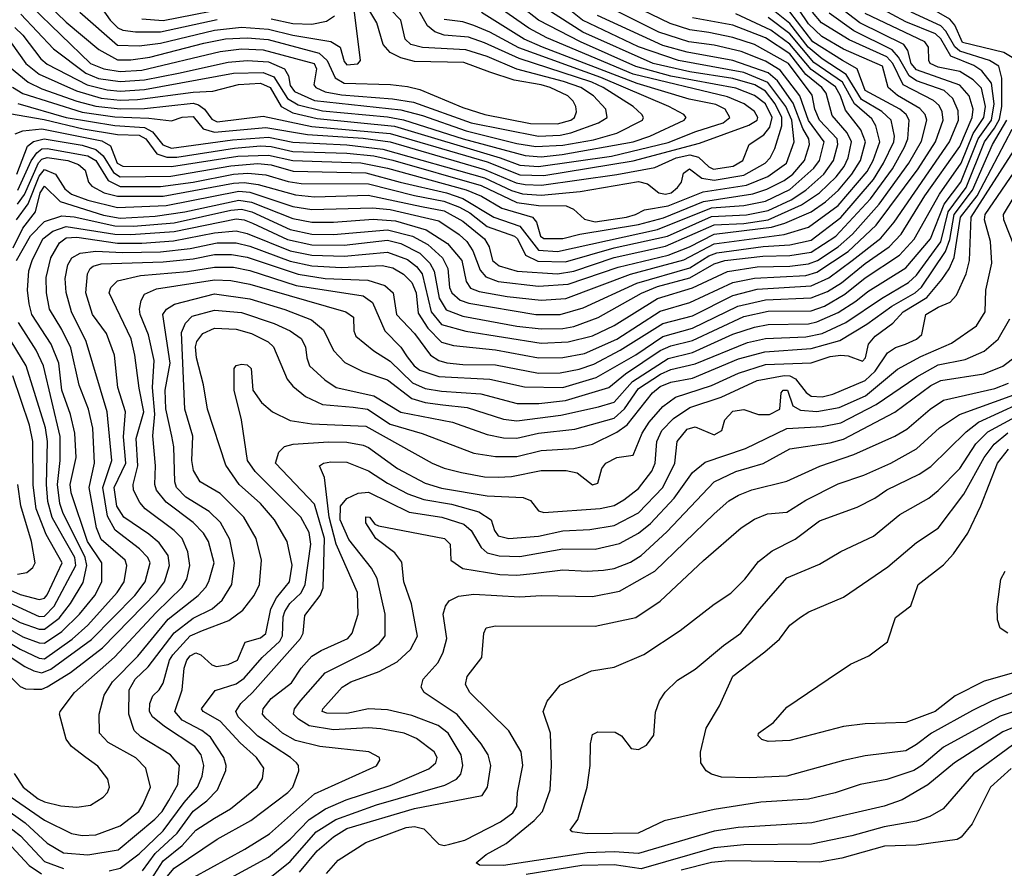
# Model space of a CAD drawing. Extents: x 501367 to 657802, y 482273 to 547541.
# Tile 607 of 656: x 612973 to 616620, y 520004 to 523147. Entities that reach past the tile are written whole.
import ezdxf

# ---------------------------------------------------------------- set-up
doc = ezdxf.new("R2010")
doc.units = 0

msp = doc.modelspace()

# ---------------------------------------------------------------- linework, layer by layer
at = {"layer": '0CON20XD'}
for points in [[(616655, 523002.5), (616618.4, 523025), (616465, 523062.8), (616436.2, 523126.2), (616418.4, 523148.4), (616305, 523213.9), (616234.2, 523265), (616215, 523285.3), (616132.7, 523392.7), (616121.3, 523425), (616124.5, 523455), (616165.1, 523534.9), (616240.9, 523615), (616279.5, 523705), (616311.3, 523738.7), (616375, 523768.9), (616555, 523818), (616664.1, 523855.9)], [(612946.4, 522896.4), (612985, 522873.5), (613204.1, 522804.1), (613325, 522786.7), (613451.9, 522781.9), (613535, 522771.9), (613575, 522785.9), (613615, 522787.7), (613653.1, 522743.1), (613695, 522730), (613885, 522747.2), (614038.5, 522721.5), (614245, 522708), (614345, 522694.6), (614695, 522592), (614812, 522542), (614845, 522536.1), (614906.2, 522533.8), (615185, 522573.4), (615325, 522599.7), (615404.7, 522635), (615455, 522646.6), (615487.3, 522637.3), (615525, 522601.5), (615542.8, 522592.8), (615615.7, 522604.3), (615651.8, 522625), (615675.5, 522685), (615729.1, 522720.9), (615751.1, 522748.9), (615760.3, 522785), (615735, 522834.9), (615695, 522865.5), (615625, 522893.1), (615385, 522937.8), (615255, 522973.1), (615050.4, 523065), (614895, 523144.9), (614768.8, 523245)], [(613040.1, 523240.1), (613145, 523137.3), (613265.7, 523035.7), (613335, 522998.6), (613385, 522998.1), (613455, 523007.5), (613655, 523060.1), (613735, 523075.3), (613815, 523080.1), (613893.9, 523073.9), (614082.6, 523022.6), (614112, 522995), (614141.7, 522931.7), (614175, 522912.2), (614347, 522907), (614409, 522899), (614455, 522887.9), (614615, 522821), (614696.5, 522795), (614865, 522762.6), (614965, 522761.6), (615014, 522775), (615027.4, 522785), (615034.8, 522805), (615033.4, 522825), (615023.3, 522845), (615002.9, 522865), (614938.2, 522895), (614905, 522906), (614805, 522922.6), (614715, 522952.7), (614618.1, 522988.1), (614435, 522992.2), (614384.9, 523004.9), (614345, 523024.8), (614318.7, 523055), (614296.4, 523135), (614247.4, 523215)], [(613196.2, 523175), (613335, 523051.9), (613415, 523050.4), (613495, 523059.8), (613695, 523107.8), (613795, 523119.1), (613895, 523112), (613985, 523089.8), (614125.8, 523065.8), (614159.5, 523045), (614175, 522991.4), (614185, 522979.3), (614225, 522983.8), (614235.8, 522995), (614204.4, 523244.4)], [(612831.5, 520901.5), (612975, 520816.3), (613045, 520783), (613065, 520780.5), (613166.9, 520853.1), (613225, 520905.2), (613334.4, 521025), (613359.6, 521065), (613369.3, 521125), (613363.4, 521145), (613275, 521222.3), (613257.4, 521265), (613230.3, 521415), (613249.5, 521505), (613243.7, 521633.7), (613227.3, 521705), (613193, 521793), (613162.1, 521932.1), (613128.9, 521998.9), (613082.8, 522075), (613072, 522135), (613071.5, 522191.5), (613088.4, 522265), (613119.9, 522320.1), (613145, 522339.2), (613185, 522340.8), (613335, 522319.1), (613425, 522319.4), (613542.2, 522327.8), (613695, 522357.9), (613775, 522364.9), (613815, 522355.3), (613975, 522290.9), (614054.6, 522274.6), (614175, 522270.7), (614335, 522286), (614409.3, 522259.3), (614443.2, 522233.2), (614464.1, 522205), (614497.3, 522065), (614535, 522017.6), (614625, 521992.9), (614905, 521948.4), (615005, 521954.1), (615095, 521975.7), (615175, 522014.5), (615335, 522114.6), (615465, 522154.3), (615595.3, 522214.7), (615705, 522231.8), (615825, 522234.1), (615895, 522242.1), (615928.5, 522255), (616005, 522305.1), (616057.9, 522352.2), (616157, 522463), (616266.3, 522615), (616313, 522697), (616333.2, 522775), (616327, 522795), (616307.7, 522817.7), (616225, 522865.7), (616189.5, 522895), (616169, 522975), (616025, 523037.7), (615944, 523084), (615895, 523131), (615825, 523234.8)], [(612935, 522972.3), (613004.8, 522915), (613055, 522890.2), (613184.4, 522844.4), (613255, 522826.4), (613345, 522817), (613435, 522817.9), (613615, 522837.1), (613635, 522831.6), (613657.2, 522815), (613685, 522778.9), (613705, 522768.6), (613875, 522789.6), (614055, 522751.6), (614345, 522725.2), (614705, 522619.8), (614825, 522572.2), (614915, 522569.8), (615245, 522623.5), (615490.6, 522689.4), (615673.9, 522756.1), (615705.2, 522775), (615707.6, 522785), (615695, 522806.8), (615656.2, 522835), (615595, 522860.9), (615245.5, 522945.5), (614925, 523079.4), (614858.8, 523115), (614729, 523205)], [(612966.7, 522515), (613015.7, 522624.3), (613036, 522654), (613055, 522667.9), (613075, 522670.3), (613225, 522642.5), (613255.3, 522625), (613300.8, 522550.8), (613345, 522529.6), (613495, 522529), (613615.1, 522544.9), (613765, 522574.4), (613818, 522578), (613885, 522571.8), (613967.7, 522547.7), (614015, 522540.7), (614265, 522538.3), (614435.1, 522495.1), (614544, 522475), (614602.2, 522452.2), (614640.9, 522430.9), (614705, 522380.9), (614806, 522345), (614816.9, 522335), (614846.9, 522275), (614891.9, 522251.9), (614995, 522250.5), (615175, 522302.1), (615371.9, 522345), (615535, 522418.2), (615665, 522424.6), (615745, 522440.2), (615830.1, 522479.9), (615884.7, 522515.3), (615951.7, 522575), (615987.9, 522625), (616003.6, 522685), (616001.5, 522705), (615934.9, 522775), (615918.6, 522815), (615907.8, 522867.7), (615820.7, 522985), (615695, 523055.1), (615615, 523080.9), (615525, 523099.3), (615455, 523108.8), (615382.3, 523132.3), (615175, 523234.1)], [(613015, 523196.6), (613234.8, 522985), (613284.5, 522964.4), (613345, 522954.3), (613425, 522960.2), (613715, 523029.3), (613795, 523038.4), (613875, 523035.3), (614063.4, 522985), (614072.5, 522965), (614061.9, 522905), (614070.3, 522895), (614105, 522880), (614165, 522868.1), (614354.1, 522854.1), (614431.6, 522841.6), (614644.7, 522765), (614895, 522715.9), (614975, 522718.9), (615015, 522727.2), (615116.9, 522765), (615149.2, 522785), (615144.1, 522815), (615098.4, 522865), (615051.3, 522895), (614987.7, 522917.7), (614815, 522964), (614705, 523010.2), (614625, 523035.4), (614465, 523043.8), (614422.1, 523055), (614400.3, 523075), (614385.3, 523145), (614308.4, 523225)], [(613257.1, 523217.1), (613307.8, 523145), (613336.4, 523116.4), (613355, 523107.8), (613401.5, 523101.5), (613495, 523102), (613705, 523146.9)], [(612845, 520847.5), (612991.5, 520751.5), (613025.3, 520735.3), (613055, 520728.4), (613088.7, 520741.3), (613238.7, 520851.3), (613400, 521015), (613438.1, 521065), (613456.3, 521135), (613447.3, 521155), (613416.7, 521186.7), (613326.2, 521256.2), (613297.9, 521307.9), (613281.1, 521415), (613314.2, 521515), (613297, 521695), (613219.1, 521955), (613164.5, 522065), (613145, 522136), (613141.4, 522188.6), (613150.8, 522239.2), (613165.9, 522265), (613197.4, 522282.6), (613255, 522289.6), (613354.4, 522284.4), (613495, 522287.2), (613605, 522299.8), (613705, 522320.9), (613775, 522320), (613825, 522308.1), (613975, 522251.9), (614055, 522235.3), (614165, 522228.5), (614316, 522236), (614355, 522228.4), (614395, 522204), (614425, 522173.7), (614441.2, 522135), (614449.5, 522059.5), (614484.6, 522005), (614535, 521953), (614580.2, 521939.8), (614735, 521924.3), (614895, 521895.1), (614985, 521895.7), (615065, 521910.7), (615185, 521963.4), (615345, 522067.5), (615455, 522099.1), (615615, 522173.5), (615695, 522189.8), (615885, 522200), (615925, 522211.4), (616041.2, 522288.8), (616145, 522385.5), (616301.2, 522595), (616365.1, 522695), (616394, 522775), (616390.2, 522805), (616378.6, 522828.6), (616358, 522848), (616245.2, 522905.2), (616207.2, 522985), (616185, 523009.2), (616045, 523071.6), (615942.3, 523135), (615909.7, 523175)], [(612855, 520935.6), (612985, 520861.4), (613045, 520839.4), (613065, 520838.2), (613128.7, 520881.3), (613194.9, 520945.1), (613251.6, 521015), (613277, 521065), (613277.6, 521135), (613224.3, 521215), (613163.1, 521395), (613160.3, 521425), (613182.3, 521525), (613177.8, 521615), (613161, 521685), (613129.6, 521775), (613117.8, 521875), (613089.8, 521945), (613017.5, 522055), (613007.5, 522095), (613002.3, 522145), (613006.9, 522216.9), (613018.6, 522255), (613059.2, 522335), (613096.2, 522363.8), (613145, 522381.2), (613325, 522352.7), (613385, 522351), (613545, 522361.9), (613775, 522409.1), (613805, 522405.1), (613835, 522392.8), (613965, 522332.6), (614055, 522312.6), (614175, 522311.9), (614335, 522329.9), (614385, 522317.8), (614455, 522282), (614492.6, 522245), (614507.8, 522215), (614526.2, 522115), (614552.6, 522072.6), (614615, 522048.6), (614815, 522012.2), (614905, 522002), (614985, 522003.6), (615025, 522011.2), (615115.5, 522044.5), (615275.6, 522134.4), (615335, 522158.4), (615455, 522190.3), (615545, 522243.1), (615585, 522254.5), (615725, 522271.3), (615825, 522273.1), (615905, 522286.4), (615996.3, 522345), (616125, 522483.8), (616206.1, 522595), (616250.6, 522675), (616262.6, 522705), (616267.8, 522775), (616255.9, 522795), (616232.9, 522815), (616105.1, 522885.1), (616075.6, 522965), (616020.4, 522995), (615911.4, 523065), (615825, 523176.4)], [(612869.2, 522810.8), (613063.4, 522776.6), (613207.7, 522742.3), (613335, 522721.9), (613415, 522719.3), (613440.8, 522705), (613480.5, 522650.5), (613517.9, 522637.9), (613555, 522638.1), (613769.2, 522670.8), (613865, 522679), (613905, 522676.9), (613985, 522658.6), (614185, 522652), (614285, 522642), (614355, 522626.9), (614682.5, 522532.5), (614815, 522469.4), (614895, 522458.2), (614997.6, 522457.6), (615024.9, 522444.9), (615065, 522408), (615105, 522398.6), (615220.5, 522415), (615254.5, 522425), (615286.9, 522443.1), (615375, 522457.8), (615505, 522508.9), (615665.5, 522534.5), (615744, 522566), (615812.7, 522615), (615841.9, 522695), (615832.6, 522775), (615811.1, 522825), (615744.3, 522914.3), (615655, 522950.6), (615413.1, 522995), (615265, 523046.1), (615058, 523145), (615008.8, 523185)], [(612880.6, 520770.6), (612975, 520677.6), (612995, 520669), (613025, 520667.4), (613055, 520668), (613075, 520676.3), (613160.9, 520729.1), (613279.9, 520820.1), (613479.8, 521025), (613509, 521065), (613528.5, 521125), (613522.6, 521162.6), (613489.4, 521209.4), (613451.9, 521241.9), (613358.6, 521305), (613333.2, 521345), (613322.5, 521415), (613365.6, 521505), (613357.5, 521602.5), (613365.2, 521695), (613336.7, 521785), (613323.8, 521905), (613294.7, 521985), (613243.2, 522055), (613218.5, 522135), (613224.1, 522205.9), (613233.6, 522225), (613245.7, 522234.3), (613275, 522242.5), (613505, 522250.1), (613615, 522261.4), (613695, 522276.6), (613757, 522277), (613815, 522267.6), (614005, 522204.3), (614105, 522188.3), (614262.1, 522182.1), (614325, 522163), (614356.4, 522135), (614368.1, 522055), (614434.8, 521985), (614494.7, 521905), (614525.4, 521885.3), (614555, 521876.4), (614615, 521869.4), (614735, 521868.9), (614895, 521838.3), (614975, 521838.8), (615045, 521852.1), (615099.4, 521870.6), (615197.3, 521922.7), (615355, 522021.9), (615465, 522049.5), (615615, 522125.8), (615705, 522148.8), (615905, 522161.3), (615969.7, 522190.3), (616056.9, 522255), (616162.6, 522337.4), (616212.5, 522397.5), (616416.4, 522695), (616450.5, 522775), (616449.2, 522809.2), (616429.5, 522855), (616397.3, 522885), (616295, 522920.1), (616268.2, 522938.2), (616228.3, 523008.3), (616204.5, 523034.5), (616063, 523105), (615970.9, 523170.9)], [(612902, 520295), (613065, 520182.2), (613165, 520132.6), (613205, 520125.6), (613255, 520128.1), (613345, 520161), (613414, 520215), (613429.2, 520239.2), (613457.2, 520305), (613440.4, 520375), (613403.1, 520413.1), (613300.7, 520470.7), (613268, 520505), (613267.7, 520575), (613286.4, 520645), (613316.7, 520695), (613410.3, 520789.7), (613523.3, 520926.7), (613633.7, 521015), (613661.9, 521045), (613674.1, 521065.9), (613693, 521135), (613672.3, 521215), (613653.9, 521245), (613615.4, 521285.4), (613515, 521359.8), (613480.2, 521405), (613473.2, 521425), (613475.6, 521494.4), (613466, 521606), (613474.1, 521685.9), (613464.9, 521785), (613471, 521885), (613449.5, 521979.5), (613419.2, 522055), (613417, 522075), (613423, 522107), (613435, 522130.5), (613480.3, 522149.7), (613695, 522183.4), (613755, 522180.7), (613825, 522167.7), (614181.4, 522065), (614208.9, 522045), (614210.5, 521995), (614218.5, 521975), (614285, 521920.5), (614345, 521882.7), (614427.5, 521802.5), (614475, 521781.4), (614535, 521771.3), (614681.6, 521761.6), (614815.1, 521725.1), (614895.8, 521725.8), (614995, 521736.6), (615155.5, 521784.5), (615216.6, 521835), (615345, 521922), (615385, 521939.1), (615465, 521958.4), (615655, 522047.6), (615745, 522067.9), (615905, 522069.1), (615953.9, 522086.1), (616029.8, 522129.8), (616105, 522190.8), (616231.6, 522275), (616286, 522334), (616379.6, 522500.4), (616460.4, 522615), (616505, 522725), (616544, 522785), (616550.4, 522825), (616535, 522893.1), (616505, 522924.3), (616455, 522954.7), (616375, 522971.5), (616345.9, 522985), (616340.5, 522995), (616339, 523045), (616326.2, 523065), (616105, 523170.1)], [(612941.1, 523061.1), (612995.2, 522985), (613044.6, 522945.4), (613183, 522883), (613275, 522856.6), (613345, 522849.3), (613409, 522851), (613615, 522878), (613688.2, 522881.8), (613783.6, 522906.4), (613865, 522911.9), (613900.4, 522895), (613941.8, 522825), (613985, 522801.7), (614075, 522780.2), (614361.8, 522751.8), (614752.3, 522635), (614825, 522607.5), (614895, 522603.2), (615165, 522641.8), (615375, 522692.5), (615476.9, 522733.1), (615578.9, 522765), (615603.8, 522785), (615585.8, 522815), (615552.1, 522832.1), (615452.4, 522852.4), (615260.4, 522910.4), (614908.9, 523045), (614841, 523075), (614683.2, 523173.2)], [(612952, 520355), (612986.2, 520305), (613041.9, 520261.9), (613065, 520250.5), (613125, 520236), (613185, 520230.7), (613235, 520238.5), (613282.5, 520267.5), (613298.2, 520285), (613305.3, 520304.7), (613299.1, 520335), (613262.6, 520382.6), (613218.2, 520415), (613165.4, 520455), (613145, 520482.5), (613120.4, 520575), (613122.3, 520585), (613175.9, 520655), (613324.1, 520785.9), (613478.1, 520951.9), (613574.4, 521045), (613591.7, 521075), (613602.6, 521125), (613596.4, 521176.4), (613574.8, 521225), (613544.7, 521255), (613437.5, 521335), (613418.3, 521358.3), (613394.3, 521405), (613392.7, 521425), (613410.4, 521495), (613404.1, 521595.9), (613433, 521695), (613415, 521781.9), (613399.2, 521905), (613385.3, 521964.8), (613304.3, 522135), (613310.3, 522155), (613335, 522179.3), (613420.1, 522199.9), (613595, 522214.7), (613695, 522230.7), (613765, 522230.4), (613825, 522218), (613997.1, 522162.9), (614245, 522123.7), (614279.9, 522099.9), (614325, 521994.7), (614384.6, 521934.6), (614408.5, 521898.5), (614434.4, 521865), (614455, 521848.8), (614525, 521825.9), (614715, 521815.4), (614842.8, 521787.2), (614985, 521784.4), (615108.4, 521821.6), (615255, 521905.6), (615355, 521973.2), (615465, 522004.2), (615633.6, 522086.4), (615735, 522109.6), (615905, 522116.3), (615965, 522140.1), (616017.1, 522172.9), (616105, 522244.3), (616193, 522305), (616237.9, 522352.1), (616326.2, 522495), (616455, 522677), (616501.2, 522785), (616504.1, 522815), (616489.8, 522865), (616455, 522904.5), (616295, 522960.9), (616275.1, 522985), (616262.1, 523032.1), (616247.7, 523055), (616085, 523134.9), (616005.7, 523195)], [(612961.1, 522255), (613013.2, 522346.8), (613065, 522398.8), (613129.5, 522420.5), (613175, 522416.8), (613325, 522383.7), (613395, 522382.2), (613545, 522394.4), (613755, 522441.6), (613794.6, 522444.6), (613833, 522435), (613975, 522370), (614055, 522352.7), (614135, 522351.1), (614335, 522368.8), (614427.4, 522345), (614484.4, 522314.4), (614538.5, 522265), (614558.9, 522225), (614565.5, 522155), (614573.5, 522135), (614605, 522108.5), (614636.6, 522096.6), (614885, 522054.6), (614975, 522054.9), (615059.9, 522080.1), (615258.9, 522171.1), (615455, 522228.3), (615525, 522272), (615555, 522283.9), (615727, 522307), (615825, 522313.1), (615905, 522330.3), (616015, 522414.1), (616135, 522554.8), (616172.7, 522615), (616211.2, 522695), (616212.8, 522715), (616201, 522775), (616166.9, 522806.9), (616090.8, 522850.7), (616034.1, 522944.1), (615945, 523001.8), (615893, 523045), (615825, 523132.2), (615745, 523197)], [(612962.2, 522575), (613001.9, 522678.1), (613024.4, 522695.6), (613064.1, 522705.9), (613205, 522681.6), (613255, 522665.9), (613282.4, 522642.4), (613320.5, 522580.5), (613345, 522564.6), (613532.7, 522567.3), (613754.5, 522605.5), (613855, 522613.8), (613905, 522609.2), (613986, 522586), (614255, 522579.4), (614382.8, 522545), (614554.5, 522505.5), (614615, 522484.9), (614729, 522415), (614825, 522382.6), (614895, 522293.6), (614965, 522288.2), (615335, 522369.7), (615535, 522450.2), (615655, 522458.2), (615735, 522475.1), (615825, 522517.3), (615915, 522596.8), (615934.9, 522625), (615952.4, 522695), (615895, 522773.4), (615862.8, 522865), (615790.3, 522960.3), (615735, 522993.2), (615645, 523029.2), (615545, 523052.4), (615450.9, 523065), (615340.6, 523100.6), (615160.6, 523190.6)], [(612966.5, 522836.5), (613145, 522784.4), (613325, 522755.1), (613435, 522747.6), (613465, 522730.9), (613503.1, 522683.1), (613535, 522670.8), (613761.6, 522701.6), (613895, 522712), (613985, 522693), (614185, 522682.8), (614317.8, 522667.8), (614695, 522561.2), (614795, 522513.6), (614835, 522502.1), (614905, 522496.9), (615049.1, 522510.9), (615265, 522548.1), (615298.4, 522538.4), (615340.8, 522505), (615365, 522501), (615385.8, 522505), (615409.3, 522525), (615424.2, 522545), (615431.9, 522578.1), (615454, 522595), (615500.1, 522560.1), (615545, 522552), (615655, 522571.1), (615734.8, 522615), (615752.4, 522635), (615769.9, 522670.1), (615796.4, 522753.6), (615796.4, 522785), (615771.6, 522835), (615735, 522882.3), (615695.5, 522905.5), (615615, 522928.5), (615455, 522953.6), (615318.8, 522985), (615059, 523101), (614925, 523185.9)], [(612977.4, 523167.4), (613098.2, 523038.2), (613218.1, 522948.1), (613265, 522929.5), (613345, 522917.3), (613435, 522924.4), (613560.8, 522949.2), (613745, 522989.6), (613815, 522995.3), (613895, 522990.9), (613954.4, 522964.4), (613968.3, 522938.3), (613975, 522903.6), (613991.2, 522881.1), (614065, 522847.9), (614385, 522813.5), (614465, 522792.4), (614627.2, 522735), (614815, 522688.8), (614885, 522677.4), (614985, 522681.8), (615098.2, 522701.8), (615185, 522727.1), (615279.3, 522775), (615283.3, 522785), (615278, 522795), (615245.3, 522825), (615134.1, 522895), (615091.7, 522915), (614822.9, 523002.9), (614695, 523061.3), (614635, 523082.2), (614545, 523090), (614511.2, 523101.2), (614483.9, 523123.9), (614447.3, 523187.3)], [(613425, 523149.6), (613505, 523143.1), (613795, 523200.2)], [(613537, 521605), (613514.9, 521705.1), (613512.2, 521775), (613530.8, 521875), (613503, 522055), (613516.4, 522075), (613546.2, 522093.8), (613695, 522131.9), (613825, 522112.9), (613955, 522073.8), (614053.8, 522035), (614098.4, 521998.4), (614135, 521921.8), (614177.7, 521877.7), (614244.2, 521844.2), (614335, 521813), (614425, 521744), (614475, 521729.3), (614540.3, 521720.3), (614630.8, 521710.8), (614765, 521667.6), (614815, 521660.9), (614977.5, 521682.5), (615117.2, 521712.8), (615175, 521730.8), (615242.6, 521807.4), (615375, 521892.7), (615465, 521914.9), (615615, 521982), (615695, 522008), (615745, 522017.4), (615895, 522020.6), (615925, 522027.4), (616005, 522062.8), (616069.6, 522105), (616115, 522140.1), (616255, 522227.5), (616347.2, 522335), (616396.8, 522463.2), (616459.5, 522545), (616523.5, 522705), (616572, 522775), (616583, 522835), (616572.2, 522912.2), (616537.3, 522957.3), (616506.9, 522976.9), (616421.8, 523011.8), (616385.4, 523075.4), (616365, 523093.9), (616255, 523139.3), (616153.6, 523193.6)], [(613915, 522022), (613974.9, 521994.9), (614015, 521966.2), (614032, 521935), (614036, 521895), (614046.7, 521865), (614102.9, 521812.9), (614145, 521785.2), (614284.2, 521754.2), (614385, 521693.5), (614576.3, 521656.3), (614705, 521611), (614765, 521598.6), (614815, 521597.2), (614895, 521615.4), (615029.1, 521630.9), (615175, 521671.1), (615213.7, 521706.3), (615265, 521780.4), (615346.3, 521833.7), (615385, 521851.2), (615475, 521872.7), (615668.6, 521951.4), (615735, 521966.1), (615885, 521972.6), (615945.1, 521984.9), (616032.5, 522025), (616165.3, 522114.7), (616265, 522173.1), (616295, 522200.9), (616385, 522324.2), (616411.9, 522435), (616479.2, 522525), (616547.2, 522695), (616583.4, 522745), (616602, 522778), (616610.5, 522825), (616610.5, 522930.5), (616600, 522975), (616565.2, 522995.2), (616455, 523030.4), (616436.4, 523046.4), (616403.8, 523103.8), (616385, 523123.4), (616274.8, 523175)], [(615757.9, 522377.9), (615807.3, 522392.7), (615904.8, 522435), (615958, 522472), (616005.7, 522515), (616055.8, 522575), (616087.8, 522625), (616105.4, 522695), (616088.5, 522738.5), (616031.9, 522811.9), (616013.6, 522865), (615995, 522898.3), (615905, 522961.7), (615825, 523056.4), (615755, 523107.3), (615625, 523168.7)], [(612948.3, 522301.7), (612984.8, 522375.2), (613031.9, 522435), (613049.2, 522505), (613065, 522529.8), (613122.9, 522472.9), (613283.1, 522423.1), (613345, 522412), (613475, 522419.1), (613584.5, 522435), (613785, 522478.4), (613831.3, 522471.3), (613985, 522410.5), (614055, 522396.9), (614135, 522396.5), (614282.1, 522407.9), (614365, 522402), (614478.6, 522368.6), (614558.2, 522318.2), (614610.8, 522255), (614627.1, 522177.1), (614642.8, 522152.8), (614675, 522139.9), (614778.2, 522121.8), (614905, 522108.2), (614995.8, 522114.2), (615235, 522204.1), (615432.5, 522257.4), (615545, 522316.5), (615805, 522350.8), (615895, 522378.4), (616005, 522459.2), (616111.6, 522585), (616134.2, 522625), (616159, 522695), (616143.8, 522753.8), (616129.2, 522779.2), (616064.7, 522834.7), (616020.8, 522915), (615915, 522988.7), (615825, 523094.5), (615745, 523154.5)], [(612955, 523118.3), (612985, 523089.2), (613051.9, 523001.9), (613075, 522981.7), (613223.4, 522905), (613297.2, 522887.2), (613345, 522882.4), (613435, 522888.1), (613765, 522948.4), (613875, 522951.6), (613914.5, 522934.5), (613964.4, 522854.4), (614005, 522831.8), (614095, 522809.6), (614335, 522787), (614395, 522775.8), (614615.3, 522705), (614845, 522643.5), (614905, 522639.1), (614982.7, 522647.3), (615245, 522694), (615306.8, 522715), (615433.6, 522775), (615441.8, 522785), (615433.5, 522795), (615377.7, 522825), (615125, 522932.5), (614822, 523042), (614715, 523100.3), (614655, 523125.7), (614615, 523138.7), (614545, 523147.4)], [(612955.8, 522724.2), (612984.9, 522735.1), (613055, 522742.5), (613277.7, 522697.7), (613309.6, 522679.6), (613334.3, 522615), (613355, 522603.7), (613535, 522602.5), (613780.8, 522640.8), (613895, 522645.6), (613985, 522624.9), (614236.5, 522616.5), (614335, 522597.5), (614626.2, 522516.2), (614683.4, 522493.4), (614759, 522449), (614872.5, 522415), (614887.5, 522397.5), (614902, 522345), (614915, 522336.7), (614985, 522336.5), (615047.5, 522352.5), (615265, 522387.8), (615357.6, 522412.4), (615506.3, 522473.7), (615688.5, 522501.5), (615741, 522519), (615805, 522551.7), (615836.9, 522575), (615880.3, 522625), (615898.2, 522685), (615896.2, 522705), (615874, 522744), (615837.7, 522837.7), (615780, 522920), (615745, 522950.4), (615615, 522995.7), (615445, 523026.7), (615355, 523050.9), (615112.8, 523162.8)], [(612965, 522463.5), (612990.4, 522499.6), (613043.1, 522616.9), (613055, 522630.4), (613075, 522635.9), (613150.9, 522625), (613190.3, 522610.3), (613215, 522590), (613227.5, 522545), (613240.6, 522530.6), (613285.7, 522505.7), (613335, 522492.9), (613505, 522493.6), (613765, 522541.9), (613805, 522544.1), (613856.8, 522536.8), (613995, 522498.4), (614065, 522491.2), (614263.5, 522496.5), (614461.1, 522455), (614545, 522439.4), (614615, 522400.3), (614694.1, 522335), (614712, 522305), (614724.3, 522255), (614749.1, 522235), (614816, 522215), (614965, 522205.1), (615025, 522215.7), (615175, 522265.8), (615365, 522307.7), (615545, 522386.6), (615655, 522392.2), (615745, 522405.9), (615869.2, 522460.8), (615935, 522505.9), (615997.8, 522565), (616026.7, 522603.3), (616041.1, 522635), (616054.6, 522695), (616038, 522728), (615981.9, 522791.9), (615960.3, 522875), (615944.6, 522895), (615885, 522943.6), (615825, 523019.7), (615735, 523079.6), (615615, 523126.5), (615465, 523153.5)], [(613905, 523150.1), (613985, 523132.2), (614055, 523130.1), (614109.1, 523140.9), (614138.9, 523161.1)], [(613428.4, 519995), (613475, 520058.7), (613556, 520134), (613615, 520215.6), (613666.2, 520253.8), (613705.3, 520295), (613736.1, 520366.1), (613737.8, 520385), (613728.8, 520415), (613680, 520490), (613647.6, 520515), (613575, 520553), (613547.1, 520585), (613574.2, 520665), (613582.8, 520745), (613591.7, 520775), (613605, 520791.5), (613625, 520801.6), (613644.2, 520794.2), (613685, 520757.9), (613702.2, 520752.2), (613745, 520759.3), (613780, 520775), (613807.8, 520842.2), (613865, 520857.2), (613885, 520873.3), (613903.1, 520965), (613924.5, 521005.5), (613972.8, 521065), (613982.8, 521127.2), (613963.5, 521215), (613916.8, 521295), (613864.7, 521355), (613786, 521426), (613736.7, 521496.7), (613668.3, 521705), (613653.8, 521795), (613628.4, 521895), (613624.5, 521935), (613628.6, 521955), (613650.8, 521985), (613695, 522004.5), (613775, 522000.2), (613831.8, 521985), (613893.6, 521953.6), (613913.2, 521935), (613963.7, 521815), (613985, 521789.3), (614031.6, 521751.6), (614095, 521721.5), (614208.2, 521711.8), (614261.5, 521705), (614345, 521648.4), (614464, 521614), (614655, 521542), (614735, 521528.7), (614815, 521529.1), (614905, 521551.1), (615025, 521558.9), (615095.1, 521574.9), (615185, 521619), (615223.6, 521646.4), (615317.1, 521765), (615345, 521787.8), (615385, 521803.9), (615465, 521819.6), (615635, 521890.5), (615732.7, 521917.3), (615905, 521929.4), (616010.7, 521959.3), (616111.2, 522018.8), (616204, 522086), (616289.6, 522135), (616313.5, 522156.5), (616402.1, 522287.8), (616417.8, 522332.2), (616433.9, 522425), (616502.1, 522515), (616576.7, 522685), (616629.6, 522775)], [(616658.3, 522305), (616618, 522405), (616617.5, 522425), (616821.5, 522765)], [(613449.3, 519945), (613505, 520032.2), (613575, 520088.8), (613625, 520145.6), (613695, 520190), (613753.8, 520225), (613853.1, 520305), (613872.9, 520337.1), (613877.5, 520375), (613850.3, 520415), (613789.5, 520469.5), (613715, 520549), (613652.5, 520585), (613646, 520595), (613697.3, 520662.7), (613775, 520688), (613805, 520707.9), (613871.2, 520785), (613936.5, 520845), (613946.2, 520865), (613948.8, 520935), (613955.1, 520955), (613974.2, 520985), (614015.3, 521024.7), (614030.4, 521055), (614050.9, 521205), (614045, 521247.8), (614014.7, 521305), (613845, 521473.7), (613816.7, 521515), (613794.7, 521664.7), (613767.5, 521775), (613767.5, 521855), (613775, 521865.8), (613795, 521871.4), (613815, 521868.1), (613830.8, 521855), (613837.1, 521775), (613868.9, 521728.9), (613908.9, 521695), (613975, 521663), (614055, 521649.8), (614255, 521641.6), (614500.5, 521505), (614545.5, 521485.5), (614609.6, 521469.6), (614695, 521453.6), (614745, 521452.1), (614795, 521455.5), (614905, 521477.8), (614997.2, 521477.2), (615038.5, 521468.5), (615083.4, 521433.4), (615095, 521424.6), (615115, 521430.8), (615128.9, 521485), (615143.5, 521505), (615185, 521526), (615245.5, 521534.5), (615278.5, 521615), (615304.1, 521655.9), (615355, 521714.8), (615401.7, 521748.3), (615535, 521791.9), (615635, 521837.6), (615735, 521870.4), (615905, 521875.5), (615975, 521898.9), (616015, 521904.5), (616041.4, 521901.4), (616095, 521881.8), (616105.6, 521895), (616117.5, 521945), (616141.4, 521975), (616207.6, 522022.4), (616245.9, 522065), (616332.5, 522117.5), (616388.5, 522185), (616415.9, 522224.1), (616434.2, 522265.8), (616457.5, 522415), (616519.5, 522495), (616649.3, 522740.7)], [(613481.5, 519928.5), (613545, 520004.4), (613705, 520111.6), (613828.6, 520181.4), (613966.4, 520285), (613985.3, 520305), (614007.5, 520365), (614005.4, 520385), (613997.9, 520395), (613976.2, 520415), (613855, 520493.3), (613781.9, 520565), (613773.1, 520585), (613791.7, 520615), (613835.1, 520654.9), (614012.9, 520855), (614022.4, 520875), (614029.2, 520940.8), (614085.8, 521014.2), (614096.7, 521043.3), (614101.4, 521225), (614065, 521352.1), (613920.3, 521505), (613932.5, 521545), (613954.2, 521565.8), (613985.8, 521574.3), (614116.5, 521583.5), (614185, 521582.4), (614245, 521570.6), (614265, 521562.2), (614372, 521485), (614475, 521430.4), (614535, 521411.4), (614705, 521383), (614837.8, 521377.8), (614865, 521366.5), (614895, 521327.7), (614915, 521321.6), (615123.1, 521336.9), (615175, 521348), (615211, 521369), (615265, 521411.2), (615314.8, 521475), (615327.3, 521505), (615333.3, 521585), (615352, 521625), (615395, 521669.4), (615455, 521710.6), (615571.1, 521748.9), (615705, 521810.1), (615805, 521829.7), (615825, 521828.3), (615846.8, 521816.8), (615885.6, 521765.6), (615905, 521752.3), (615945, 521750.1), (615985, 521760.3), (616105, 521810.6), (616141.3, 521845), (616187.3, 521912.7), (616216.9, 521933.1), (616254.4, 521945.6), (616295, 521963.7), (616315, 521980.5), (616329.6, 522055), (616375, 522082.3), (616419.9, 522100.1), (616443.4, 522126.6), (616478.5, 522205), (616491.3, 522255), (616497.4, 522415), (616656.6, 522663.4)], [(612961.4, 522405), (613004.8, 522465.2), (613045, 522567.7), (613065, 522591.5), (613105.3, 522575), (613140.3, 522520.3), (613165, 522500.5), (613225, 522478.8), (613335, 522451.1), (613515, 522458.7), (613785, 522511.2), (613825, 522508.2), (613985, 522455.1), (614055, 522443.6), (614280.3, 522450.3), (614345, 522443.6), (614525, 522402.3), (614601, 522351), (614628.9, 522325), (614651.1, 522291.1), (614678.7, 522218.7), (614699.7, 522195), (614745, 522177.4), (614895, 522159.8), (615005, 522167.2), (615189.3, 522230.7), (615375, 522275.1), (615454.5, 522305.5), (615545, 522352.2), (615757.9, 522377.9)], [(613555, 519937.4), (613806.9, 520075), (613897.8, 520132.2), (614065, 520280), (614295, 520383.6), (614306.9, 520405), (614305.7, 520415), (614266, 520435), (614085.2, 520455.2), (613995, 520477.7), (613946.5, 520505), (613885, 520559.8), (613872.6, 520575), (613875.2, 520595), (613905, 520632.6), (613979.5, 520690.5), (614016, 520746), (614055, 520789.5), (614089.3, 520810.7), (614188.9, 520855), (614203.9, 520875), (614226.9, 520945), (614224.6, 521025), (614144.9, 521204.9), (614119.7, 521305), (614101.7, 521451.7), (614083.1, 521495), (614098, 521505), (614125, 521510), (614185, 521508.7), (614265, 521476), (614335, 521430.4), (614411.2, 521391.2), (614469.8, 521369.8), (614572.5, 521352.5), (614674, 521324), (614719.5, 521295), (614731.5, 521255), (614745, 521235.6), (614785, 521225.4), (614894.4, 521234.4), (614985, 521253.9), (615085, 521258.8), (615175, 521273.1), (615265, 521321.2), (615354.8, 521415), (615399.6, 521505), (615407.8, 521585), (615445, 521630.2), (615475, 521638.9), (615545, 521609.1), (615574.2, 521625), (615584.4, 521665), (615615, 521697.4), (615655, 521702.8), (615710, 521685), (615750, 521685), (615788.1, 521705), (615792.9, 521765), (615801.4, 521775), (615816.7, 521775), (615836.7, 521716.7), (615865, 521701), (615926, 521696), (616008.8, 521711.2), (616105.7, 521754.3), (616225, 521852), (616311.1, 521898.9), (616425, 521949), (616516.7, 522013.3), (616548.8, 522065), (616551.2, 522145), (616573.9, 522245), (616569.2, 522325), (616547, 522405), (616549.4, 522425), (616673.1, 522605)], [(613305, 519995.5), (613345, 520004.5), (613415, 520057.4), (613505, 520143.5), (613582.1, 520247.9), (613632.2, 520305), (613649.5, 520345), (613655.2, 520385), (613644.8, 520425), (613622.2, 520455), (613508.9, 520528.9), (613465.3, 520565), (613453.9, 520585), (613455.3, 520615), (613466.7, 520643.2), (613490, 520665), (613505, 520689.4), (613528.4, 520775), (613540.4, 520795), (613604.7, 520865.2), (613650, 520885), (613748.1, 520921.9), (613799.9, 520960.1), (613841.1, 521015), (613861.1, 521055), (613868.8, 521145), (613849.1, 521225), (613803.6, 521305), (613715, 521391.8), (613641.9, 521435), (613617, 521477), (613610.4, 521515), (613614, 521605), (613584.8, 521705), (613571.8, 521988.2), (613586.7, 522023.3), (613611.5, 522048.5), (613695, 522070.8), (613795, 522062.1), (613915, 522022)], [(613629.3, 519900.7), (613895, 520045.6), (613975, 520112.7), (614045, 520184.5), (614105.7, 520224.3), (614181.9, 520258.1), (614345, 520311.1), (614487.9, 520372.1), (614513.8, 520395), (614519.2, 520415), (614508.8, 520435), (614442.5, 520485), (614397.1, 520505), (614310.7, 520520.7), (614263.9, 520523.9), (614135, 520517.4), (614045, 520532.3), (614006, 520556), (613987.1, 520575), (613990.9, 520595), (614013.8, 520626.2), (614105, 520728.6), (614265, 520808.2), (614305, 520836.5), (614327.1, 520865), (614326.5, 520945), (614297, 521077), (614276.1, 521116.1), (614191.8, 521221.8), (614160.3, 521295), (614161.7, 521345), (614185, 521374), (614226.4, 521393.6), (614265, 521397.7), (614415, 521322.8), (614537.1, 521305), (614618.1, 521278.1), (614645.3, 521255.3), (614681.8, 521191.8), (614705, 521172), (614748.9, 521161.1), (614825, 521159.4), (614985, 521187), (615105, 521185.6), (615195, 521207.2), (615265, 521245.6), (615309, 521281), (615397.4, 521375), (615465, 521469.4), (615512.3, 521507.7), (615661.2, 521558.8), (615815, 521633.2), (615945, 521640.7), (616015, 521653.3), (616145, 521721.7), (616295.5, 521824.5), (616375, 521868.4), (616475, 521888.8), (616545, 521918.9), (616596.9, 521963.1), (616640.7, 522039.3)], [(612875, 520970.3), (612975, 520914.9), (613045, 520889.4), (613065, 520889.3), (613119.1, 520930.9), (613161.1, 520985), (613207.8, 521062.2), (613221.6, 521125), (613215.3, 521155), (613132.2, 521322.2), (613121.4, 521355), (613112.9, 521425), (613123.4, 521515), (613123, 521603), (613060.8, 521865), (613033.5, 521923.5), (612968, 522025)], [(612808.4, 521045), (613045, 520936.8), (613065, 520937.4), (613100.5, 520975), (613180.5, 521125), (613177.3, 521155), (613132.9, 521232.9), (613093.6, 521303.6), (613077.4, 521362.6), (613072.1, 521425), (613076.6, 521585), (613068.5, 521635), (612997.2, 521865), (612924.5, 521985)], [(613849.9, 519930.1), (613975, 520029), (614071.1, 520138.9), (614144.4, 520185.6), (614295, 520239.6), (614547.6, 520312.4), (614590.5, 520335), (614607.3, 520352.7), (614614.8, 520385), (614608.1, 520425), (614560.4, 520505), (614523.1, 520533.1), (614425, 520570.6), (614335, 520591.6), (614265, 520594.7), (614185, 520577.6), (614111.2, 520578.8), (614093.3, 520585), (614095.7, 520595), (614167.1, 520675), (614200, 520695), (614305, 520732.7), (614371.3, 520768.7), (614420.7, 520815), (614446.2, 520863.8), (614424.2, 520984.2), (614396.2, 521065), (614388.5, 521138.5), (614362.2, 521172.2), (614291.9, 521225), (614255, 521284), (614255, 521305.6), (614269.2, 521305), (614288.8, 521278.8), (614302.1, 521272.1), (614547.1, 521225), (614566.9, 521205), (614569.4, 521145), (614614.3, 521114.3), (614751.9, 521091.9), (614815, 521089.5), (614875, 521095.6), (614985, 521110), (615075, 521104.3), (615135, 521108.4), (615175, 521114.8), (615235, 521138), (615275, 521162.6), (615369.8, 521250.2), (615545, 521435.7), (615625, 521473.5), (615726.7, 521503.3), (615825, 521557.5), (615975, 521579.8), (616025, 521593.2), (616215, 521693.2), (616348, 521792), (616385, 521810.5), (616544.6, 521835.4), (616615, 521863.1), (616665, 521901.6)], [(612868.6, 521065), (612975, 521018), (613045, 520999.5), (613065, 521004.4), (613075, 521017.1), (613130, 521135), (613070.8, 521240.8), (613034.6, 521335), (613022.9, 521422.9), (613021.7, 521585), (613009.1, 521645), (612948.1, 521828.1)], [(614009.8, 519990.2), (614075, 520069), (614135, 520121.2), (614185, 520152), (614435, 520225.7), (614685.8, 520274.2), (614705.7, 520304.3), (614718.3, 520385), (614708.1, 520425), (614682, 520465), (614593.3, 520573.3), (614471.5, 520655), (614459.5, 520675), (614467.5, 520705), (614523.2, 520766.8), (614541.2, 520805), (614555.7, 520855), (614541.2, 520945), (614549.7, 520975), (614563.8, 520995), (614598.1, 521011.9), (614655, 521020), (614825, 521010), (614905, 521014.2), (615095, 521010.2), (615195, 521030), (615325.4, 521104.6), (615545, 521317.3), (615600, 521365), (615635, 521386.3), (615684.4, 521405.6), (615815, 521438.4), (615936.2, 521493.8), (616062.8, 521537.2), (616215, 521604.8), (616259.5, 521630.5), (616345.6, 521704.4), (616395, 521738.3), (616585, 521781.1), (616635, 521800.8)], [(614109.4, 519985), (614152.7, 520035), (614255, 520099.6), (614405, 520154.8), (614435, 520159.7), (614470.5, 520150.5), (614525, 520093.4), (614545, 520088.4), (614566.7, 520093.3), (614621.2, 520108.8), (614753.6, 520176.4), (614800.1, 520209.9), (614814.1, 520235), (614817.3, 520285), (614836.5, 520385), (614830.9, 520435), (614785, 520513.5), (614640, 520655), (614623.8, 520685), (614630.9, 520715), (614684.4, 520785), (614691.9, 520875), (614701.2, 520895), (614735, 520901.9), (615105, 520901.3), (615255, 520933.3), (615345, 520992.9), (615506.1, 521143.9), (615645, 521264.6), (615695, 521296.8), (615743.4, 521316.6), (615815, 521323.5), (615885, 521367), (616005, 521427.7), (616099.8, 521460.2), (616199.5, 521505), (616295, 521557.1), (616380.3, 521635), (616453.9, 521685), (616655, 521757.7)], [(616665, 520531.2), (616615, 520509.4), (616435, 520394.3), (616337, 520313), (616242.1, 520257.9), (616175, 520233.8), (615907.4, 520172.6), (615814, 520166), (615634.2, 520155.8), (615545, 520141.7), (615265, 520058.7), (615175, 520065.1), (615075, 520062), (614764.8, 520014.8), (614675.7, 520015.7), (614663.8, 520025), (614700.6, 520055), (614775, 520096.1), (614878.3, 520181.7), (614910, 520215), (614938.4, 520295), (614943.3, 520385), (614938.7, 520505), (614912.5, 520585), (614927.2, 520622.8), (614975, 520682.9), (615091.2, 520735), (615175, 520749.5), (615285, 520796.4), (615420, 520885), (615545, 520982.7), (615607.3, 521022.7), (615659.5, 521075), (615710.1, 521139.9), (615759.7, 521180.3), (615845, 521223.4), (615935, 521290.7), (616075, 521341.2), (616140, 521375), (616185, 521405.8), (616305, 521463.8), (616348.3, 521491.7), (616479.1, 521620.9), (616524, 521656), (616675, 521725.3)], [(616825, 520640.8), (616605, 520567.7), (616395, 520452.8), (616315, 520384.4), (616285, 520365.9), (616185, 520333), (616085.6, 520314.4), (615994, 520284), (615895, 520260), (615718.7, 520248.7), (615545, 520222.4), (615360.2, 520179.8), (615264.1, 520134.1), (615075, 520132.1), (615019.7, 520139.7), (615012, 520145), (615040, 520185), (615074.4, 520305), (615085.7, 520385), (615087.1, 520465), (615095, 520500), (615115, 520509.4), (615178.3, 520508.3), (615202, 520495), (615238.3, 520448.3), (615265, 520444), (615295, 520460), (615322.4, 520497.6), (615327.9, 520582.1), (615343.1, 520625), (615364, 520656), (615409.1, 520700.9), (615475, 520741.5), (615580.3, 520829.7), (615644.5, 520875), (615705.3, 520955), (615815, 521080.4), (615935, 521130.8), (616015, 521176.9), (616135.7, 521234.3), (616232.5, 521315), (616340, 521375), (616375, 521403.3), (616455, 521484.7), (616514.1, 521575.9), (616559.5, 521620.5), (616753.1, 521725)], [(612820.4, 520295), (612993.2, 520173.2), (613075, 520097.4), (613135, 520061), (613225, 520054.5), (613337.5, 520072.5), (613473.9, 520186.1), (613501.1, 520215), (613525.9, 520255), (613558.7, 520315), (613564.7, 520385), (613532, 520425), (613421.1, 520491.1), (613396.6, 520515), (613377.4, 520575), (613379, 520665), (613400.4, 520705), (613449.3, 520750.7), (613545, 520876.2), (613615, 520930.7), (613686, 520965), (613722.6, 520997.4), (613758.9, 521055), (613768.1, 521135), (613751.8, 521221.8), (613716.2, 521285), (613674.7, 521325), (613588.2, 521378.2), (613553.2, 521415), (613547.5, 521435), (613544.5, 521564.5), (613537, 521605)], [(616655, 520654.8), (616575.1, 520624.9), (616501.6, 520588.4), (616350.3, 520505), (616295, 520462.3), (616255, 520439.8), (616105, 520420.2), (616025, 520403.6), (615815, 520345.8), (615675, 520339.8), (615572.4, 520342.4), (615535, 520352.5), (615515.8, 520365), (615495.4, 520395.4), (615494.6, 520434.6), (615516.2, 520523.8), (615565, 520605.8), (615614.1, 520715.9), (615733.6, 520806.4), (615787.7, 520852.3), (615825.9, 520904.1), (615865, 520934.5), (615895.9, 520954.1), (616025, 521008.8), (616189.1, 521120.9), (616295, 521210.4), (616375, 521264), (616470.2, 521389.8), (616545.8, 521525), (616582.4, 521575), (616632.8, 521617.2)], [(616745, 520754.4), (616545, 520696.8), (616437.5, 520642.5), (616364.5, 520585), (616254.7, 520544.7), (616105, 520539.2), (616025, 520529.5), (615825, 520477.1), (615745, 520474.4), (615721.7, 520481.7), (615708, 520495), (615710, 520505), (615765.5, 520544.5), (615815, 520600.6), (615968, 520705), (616049.8, 520760.2), (616118.8, 520791.2), (616187.3, 520842.7), (616217.3, 520932.7), (616274.3, 520975.7), (616301.1, 521055), (616395, 521128.5), (616431.4, 521168.6), (616484.6, 521245), (616533.1, 521346.9), (616594.9, 521505), (616635, 521556.8)], [(612965, 521093), (613000, 521100), (613021.6, 521118.4), (613030.8, 521135), (613016.8, 521215), (612977.1, 521347.1), (612965.8, 521425)], [(616632.5, 520875), (616605, 520893.8), (616594.3, 520924.3), (616593, 520973), (616607.5, 521075), (616622.9, 521105)], [(616649.8, 520459.8), (616505.4, 520354.6), (616393.8, 520225), (616343.8, 520196.2), (616295, 520178.7), (616175, 520158.3), (616055, 520124.1), (615905.7, 520094.3), (615655, 520091), (615545, 520080.3), (615275, 520002.6), (615175, 520016.6), (615054.9, 520015.1), (614848.8, 519981.2)], [(616645, 520373.3), (616568.8, 520305), (616501.5, 520168.5), (616459.8, 520120.2), (616445, 520111.4), (616295, 520090.4), (616175.7, 520085.7), (616018.3, 520041.7), (615935, 520027), (615598.1, 520031.9), (615535, 520026.1), (615422.5, 519997.5)], [(612919.2, 520169.3), (612976.6, 520125), (613065, 520028.9), (613135, 520003)], [(612942.5, 520085), (613007.8, 520015), (613053.4, 519983.4)]]:
    msp.add_lwpolyline(points, dxfattribs=at)

doc.saveas('drawing.dxf')
